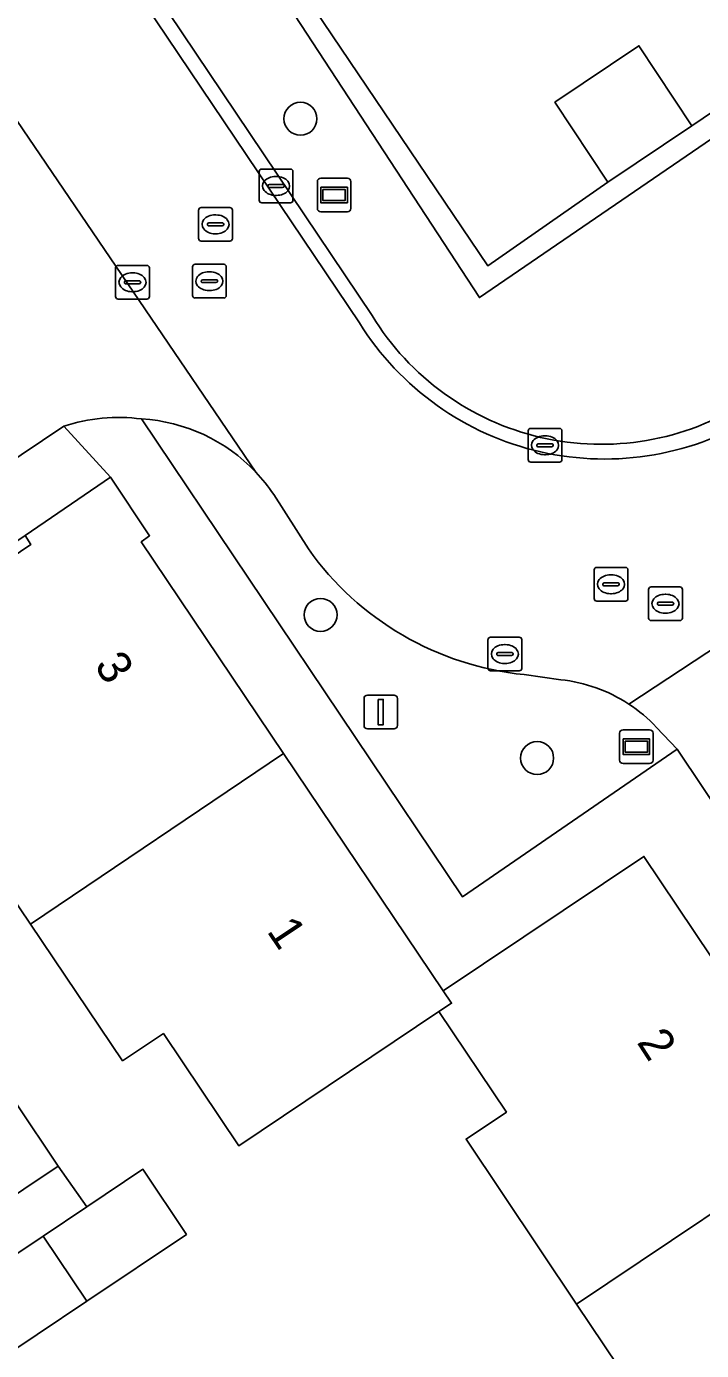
# Model space of a CAD drawing. Extents: x 158793 to 159888, y 384317 to 385256.
# Drawn here: x 158980.05 to 159000.07, y 384469.76 to 384509.06 of the extents above; entities that cross this region are included whole.
import ezdxf

# ---------------------------------------------------------------- set-up
doc = ezdxf.new("R2010")
doc.units = 0
for name, color, linetype in [('IMGEO_Boom', 7, 'Continuous'), ('IMGEO_Erf', 7, 'Continuous'), ('IMGEO_Groenvoorziening', 7, 'Continuous'), ('IMGEO_Haag', 7, 'Continuous'), ('IMGEO_Kolk', 7, 'Continuous'), ('IMGEO_Lichtmast', 7, 'Continuous'), ('IMGEO_Pand', 7, 'Continuous'), ('IMGEO_Pand_nummerreeks', 7, 'Continuous'), ('IMGEO_Rijbaan_lokaal_open', 7, 'Continuous'), ('IMGEO_Rioolput', 7, 'Continuous'), ('IMGEO_Straatnaambord', 7, 'Continuous'), ('IMGEO_Voetpad_open', 7, 'Continuous')]:
    doc.layers.add(name, color=color, linetype=linetype)

msp = doc.modelspace()

# ---------------------------------------------------------------- linework, layer by layer
at = {"layer": 'IMGEO_Boom'}
for centre in [(158988.175, 384506.321), (158988.771, 384491.597), (158995.196, 384487.347)]:
    msp.add_circle(centre, 0.489, dxfattribs=at)
at = {"layer": 'IMGEO_Erf'}
for points in [[(158980.903, 384520.981), (158993.732, 384501.959), (158997.296, 384504.436), (158995.722, 384506.812), (158998.213, 384508.485), (158999.786, 384506.109), (159007.798, 384511.537)], [(158999.645, 384466.25), (158996.366, 384471.143), (158993.087, 384476.037), (158994.286, 384476.84), (158992.284, 384479.821), (158986.346, 384475.839), (158984.111, 384479.17), (158982.897, 384478.364), (158980.164, 384482.421), (158977.43, 384486.478)], [(158957.61, 384459.566), (158977.952, 384473.207), (158976.696, 384475.08), (158979.727, 384477.112), (158980.983, 384475.239), (158981.839, 384474.031), (158983.5, 384475.142), (158984.793, 384473.209), (158981.834, 384471.228), (158978.877, 384469.247), (158977.582, 384471.183), (158974.54, 384469.111)]]:
    msp.add_lwpolyline(points, dxfattribs=at)
msp.add_lwpolyline([(158980.179, 384493.688), (158980.004, 384493.955), (158975.957, 384491.229), (158976.153, 384490.965)], close=True, dxfattribs=at)
at = {"layer": 'IMGEO_Groenvoorziening'}
for points in [[(159027.265, 384520.243), (159026.738, 384521.075), (159021.699, 384517.788), (159020.48, 384519.493), (158993.483, 384501.012), (158980.583, 384520.752), (158980.903, 384520.981), (158980.835, 384521.082), (158977.808, 384519.083), (158990.302, 384500.478)], [(158983.462, 384497.412), (158992.984, 384483.227), (158999.348, 384487.608), (158998.74, 384488.257)], [(158988.409, 384493.552), (158987.381, 384495.169)], [(158995.897, 384489.672), (158994.811, 384489.823)]]:
    msp.add_lwpolyline(points, dxfattribs=at)
msp.add_lwpolyline([(159020.48, 384519.493), (159020.144, 384519.964), (159011.948, 384514.332), (159007.798, 384511.537), (158999.786, 384506.109), (158997.296, 384504.436), (158993.732, 384501.959), (158980.903, 384520.981), (158980.583, 384520.752), (158993.483, 384501.012)], close=True, dxfattribs=at)
for centre, radius, start, end in [((158997.097, 384504.614), 7.955, 211.3273, 302.5414), ((158983.156, 384492.332), 5.09, 43.5148, 86.5533), ((158983.189, 384492.36), 5.046, 33.8243, 43.5372), ((158995.719, 384498.741), 8.964, 215.3714, 264.1892), ((158995.405, 384485.119), 4.58, 56.7793, 83.8303), ((158995.443, 384485.166), 4.52, 43.1535, 56.8543)]:
    msp.add_arc(centre, radius, start, end, dxfattribs=at)
at = {"layer": 'IMGEO_Haag'}
msp.add_lwpolyline([(159020.48, 384519.493), (159020.144, 384519.964), (159011.948, 384514.332), (159007.798, 384511.537), (158999.786, 384506.109), (158997.296, 384504.436), (158993.732, 384501.959), (158980.903, 384520.981), (158980.583, 384520.752), (158993.483, 384501.012)], close=True, dxfattribs=at)
at = {"layer": 'IMGEO_Kolk'}
for p, q in [((158986.95, 384503.9), (158986.95, 384504.752)), ((158987.025, 384504.826), (158987.877, 384504.826)), ((158987.951, 384504.752), (158987.951, 384503.9)), ((158987.209, 384504.32), (158987.209, 384504.332)), ((158987.647, 384504.283), (158987.249, 384504.283)), ((158987.252, 384504.369), (158987.65, 384504.369)), ((158987.438, 384504.606), (158987.463, 384504.606)), ((158987.693, 384504.332), (158987.693, 384504.32)), ((158987.461, 384504.046), (158987.436, 384504.046)), ((158987.877, 384503.826), (158987.025, 384503.826)), ((158994.929, 384496.204), (158994.929, 384497.056)), ((158995.004, 384497.13), (158995.856, 384497.13)), ((158995.417, 384496.91), (158995.442, 384496.91)), ((158995.93, 384497.056), (158995.93, 384496.204)), ((158995.188, 384496.624), (158995.188, 384496.636)), ((158995.626, 384496.587), (158995.228, 384496.587)), ((158995.231, 384496.673), (158995.629, 384496.673)), ((158995.672, 384496.636), (158995.672, 384496.624)), ((158995.856, 384496.13), (158995.004, 384496.13)), ((158995.44, 384496.35), (158995.415, 384496.35))]:
    msp.add_line(p, q, dxfattribs=at)
for points in [[(158986.95, 384503.9), (158986.95, 384504.752)], [(158987.025, 384504.826), (158987.877, 384504.826)], [(158987.951, 384504.752), (158987.951, 384503.9)], [(158987.877, 384503.826), (158987.025, 384503.826)], [(158994.929, 384496.204), (158994.929, 384497.056)], [(158995.004, 384497.13), (158995.856, 384497.13)], [(158995.93, 384497.056), (158995.93, 384496.204)], [(158995.856, 384496.13), (158995.004, 384496.13)]]:
    msp.add_lwpolyline(points, dxfattribs=at)
for centre, radius, start, end in [((158987.027, 384504.75), 0.0765, 91.552, 178.448), ((158987.027, 384504.75), 0.0765, 91.552, 178.448), ((158987.875, 384504.75), 0.0765, 1.552, 88.448), ((158987.875, 384504.75), 0.0765, 1.552, 88.448), ((158987.249, 384504.329), 0.0403, 85.8775, 175.7526), ((158987.246, 384504.319), 0.0366, 178.938, 274.7102), ((158987.65, 384504.326), 0.043, 264.8664, 352.4533), ((158987.654, 384504.331), 0.0386, 1.7309, 96.639), ((158987.027, 384503.902), 0.0765, 181.552, 268.448), ((158987.027, 384503.902), 0.0765, 181.552, 268.448), ((158987.875, 384503.902), 0.0765, 271.552, 358.448), ((158987.875, 384503.902), 0.0765, 271.552, 358.448), ((158995.006, 384497.054), 0.0765, 91.552, 178.448), ((158995.006, 384497.054), 0.0765, 91.552, 178.448), ((158995.854, 384497.054), 0.0765, 1.552, 88.448), ((158995.854, 384497.054), 0.0765, 1.552, 88.448), ((158995.228, 384496.633), 0.0403, 85.8775, 175.7526), ((158995.225, 384496.623), 0.0366, 178.938, 274.7102), ((158995.629, 384496.63), 0.043, 264.8664, 352.4533), ((158995.633, 384496.635), 0.0386, 1.7309, 96.639), ((158995.006, 384496.206), 0.0765, 181.552, 268.448), ((158995.006, 384496.206), 0.0765, 181.552, 268.448), ((158995.854, 384496.206), 0.0765, 271.552, 358.448), ((158995.854, 384496.206), 0.0765, 271.552, 358.448)]:
    msp.add_arc(centre, radius, start, end, dxfattribs=at)
for centre, major_axis, ratio, start_param, end_param in [((158987.437, 384504.326), (-0.387, 0.002), 0.722429, 4.712389, 7.853982), ((158987.462, 384504.326), (-0.39, 0.002), 0.717154, 1.570796, 4.712389), ((158995.416, 384496.63), (-0.387, 0.002), 0.722429, 4.712389, 7.853982), ((158995.441, 384496.63), (-0.39, 0.002), 0.717154, 1.570796, 4.712389)]:
    msp.add_ellipse(centre, major_axis=major_axis, ratio=ratio, start_param=start_param, end_param=end_param, dxfattribs=at)
at = {"layer": 'IMGEO_Lichtmast'}
for p, q in [((158990.06, 384488.313), (158990.06, 384489.113)), ((158990.06, 384489.113), (158990.06, 384488.313)), ((158990.16, 384489.213), (158990.95, 384489.213)), ((158990.95, 384489.213), (158990.16, 384489.213)), ((158991.05, 384489.113), (158991.05, 384488.313)), ((158991.05, 384488.313), (158991.05, 384489.113)), ((158990.95, 384488.213), (158990.16, 384488.213)), ((158990.16, 384488.213), (158990.95, 384488.213))]:
    msp.add_line(p, q, dxfattribs=at)
msp.add_lwpolyline([(158990.48, 384489.088), (158990.63, 384489.088), (158990.63, 384488.338), (158990.48, 384488.338), (158990.48, 384489.088)], dxfattribs=at)
for centre, start, end in [((158990.16, 384489.113), 90, 180), ((158990.16, 384489.113), 90, 180), ((158990.95, 384489.113), 0, 90), ((158990.95, 384489.113), 360, 90), ((158990.16, 384488.313), 180, 270), ((158990.16, 384488.313), 180, 270), ((158990.95, 384488.313), 270, 0), ((158990.95, 384488.313), 270, 0)]:
    msp.add_arc(centre, 0.1, start, end, dxfattribs=at)
at = {"layer": 'IMGEO_Pand'}
for points in [[(158999.786, 384506.109), (158998.213, 384508.485), (158995.722, 384506.812), (158997.296, 384504.436)], [(158987.675, 384487.481), (158983.45, 384493.762), (158983.701, 384493.943), (158982.541, 384495.683), (158980.004, 384493.955), (158980.179, 384493.688), (158976.153, 384490.965), (158978.65, 384487.3), (158977.43, 384486.478), (158980.164, 384482.421)], [(158987.675, 384487.481), (158980.164, 384482.421), (158982.897, 384478.364), (158984.111, 384479.17), (158986.346, 384475.839), (158992.284, 384479.821), (158992.657, 384480.072), (158992.412, 384480.438)], [(159003.891, 384476.185), (158998.364, 384484.427), (158992.412, 384480.438), (158992.657, 384480.072), (158992.284, 384479.821), (158994.286, 384476.84), (158993.087, 384476.037), (158996.366, 384471.143)], [(158980.983, 384475.239), (158979.727, 384477.112), (158976.696, 384475.08), (158977.952, 384473.207)], [(159003.891, 384476.185), (158996.366, 384471.143), (158999.645, 384466.25), (159000.858, 384467.062), (159002.823, 384464.117), (159003.132, 384463.653), (159009.443, 384467.906)], [(158983.5, 384475.142), (158981.839, 384474.031), (158980.541, 384473.162), (158981.834, 384471.228), (158984.793, 384473.209)], [(158980.541, 384473.162), (158977.582, 384471.183), (158978.877, 384469.247), (158981.834, 384471.228)]]:
    msp.add_lwpolyline(points, close=True, dxfattribs=at)
at = {"layer": 'IMGEO_Rijbaan_lokaal_open'}
for points in [[(158949.297, 384549.549), (158949.066, 384548.587), (158947.914, 384546.992), (158903.79, 384517.357), (158937.214, 384467.664), (158981.152, 384497.194)], [(158990.302, 384500.478), (158977.808, 384519.083), (158977.366, 384519.741), (158972.664, 384526.743), (158972.237, 384527.378), (158966.328, 384536.177), (158965.332, 384537.654)], [(158965.096, 384537.15), (158989.923, 384500.266)], [(158989.923, 384500.266), (158965.096, 384537.15)], [(158979.596, 384506.514), (158986.847, 384495.836)], [(158986.847, 384495.836), (158979.596, 384506.514)], [(158987.381, 384495.169), (158988.409, 384493.552)], [(159004.079, 384493.004), (158997.914, 384488.95)], [(158997.914, 384488.95), (159004.079, 384493.004)], [(158994.811, 384489.823), (158995.897, 384489.672)], [(158998.74, 384488.257), (158999.348, 384487.608), (159015.46, 384463.54), (159012.899, 384461.808), (159011.846, 384461.124), (159002.994, 384455.113), (159002.168, 384454.587), (158990.875, 384447.009), (158990.051, 384446.438), (158978.82, 384438.898), (158978.068, 384438.392), (158972.845, 384434.887), (158972.165, 384434.387), (158970.351, 384434.688), (158968.275, 384437.803), (158964.867, 384435.489), (158998.844, 384386.033), (159049.456, 384420.063), (159008.108, 384481.658)]]:
    msp.add_lwpolyline(points, dxfattribs=at)
for centre, radius, start, end in [((158997.097, 384504.614), 7.955, 211.3273, 302.5414), ((158997.197, 384504.786), 8.564, 211.8579, 302.5827), ((158997.197, 384504.786), 8.564, 211.8579, 302.5827), ((158982.781, 384492.275), 5.181, 82.4528, 108.3295), ((158983.156, 384492.332), 5.09, 43.5148, 86.5533), ((158983.189, 384492.36), 5.046, 33.8243, 43.5372), ((158995.719, 384498.741), 8.964, 215.3714, 264.1892), ((158995.405, 384485.119), 4.58, 56.7793, 83.8303), ((158995.443, 384485.166), 4.52, 43.1535, 56.8543)]:
    msp.add_arc(centre, radius, start, end, dxfattribs=at)
at = {"layer": 'IMGEO_Rioolput'}
for p, q in [((158985.155, 384502.761), (158985.155, 384503.613)), ((158985.23, 384503.687), (158986.082, 384503.687)), ((158985.643, 384503.467), (158985.668, 384503.467)), ((158986.156, 384503.613), (158986.156, 384502.761)), ((158985.414, 384503.181), (158985.414, 384503.193)), ((158985.852, 384503.144), (158985.454, 384503.144)), ((158985.457, 384503.23), (158985.855, 384503.23)), ((158985.898, 384503.193), (158985.898, 384503.181)), ((158986.082, 384502.687), (158985.23, 384502.687)), ((158985.666, 384502.907), (158985.641, 384502.907)), ((158982.692, 384501.041), (158982.692, 384501.893)), ((158982.767, 384501.967), (158983.619, 384501.967)), ((158983.693, 384501.893), (158983.693, 384501.041)), ((158984.973, 384501.075), (158984.973, 384501.927)), ((158985.048, 384502.001), (158985.9, 384502.001)), ((158985.974, 384501.927), (158985.974, 384501.075)), ((158982.994, 384501.51), (158983.392, 384501.51)), ((158983.18, 384501.747), (158983.205, 384501.747)), ((158985.232, 384501.495), (158985.232, 384501.507)), ((158985.275, 384501.544), (158985.673, 384501.544)), ((158985.461, 384501.781), (158985.486, 384501.781)), ((158985.716, 384501.507), (158985.716, 384501.495)), ((158982.951, 384501.461), (158982.951, 384501.473)), ((158983.389, 384501.424), (158982.991, 384501.424)), ((158983.203, 384501.187), (158983.178, 384501.187)), ((158983.435, 384501.473), (158983.435, 384501.461)), ((158985.67, 384501.458), (158985.272, 384501.458)), ((158985.484, 384501.221), (158985.459, 384501.221)), ((158983.619, 384500.967), (158982.767, 384500.967)), ((158985.9, 384501.001), (158985.048, 384501.001)), ((158996.887, 384492.079), (158996.887, 384492.931)), ((158996.962, 384493.005), (158997.814, 384493.005)), ((158997.888, 384492.931), (158997.888, 384492.079)), ((158997.146, 384492.499), (158997.146, 384492.511)), ((158997.584, 384492.462), (158997.186, 384492.462)), ((158997.189, 384492.548), (158997.587, 384492.548)), ((158997.375, 384492.785), (158997.4, 384492.785)), ((158997.63, 384492.511), (158997.63, 384492.499)), ((158997.398, 384492.225), (158997.373, 384492.225)), ((158998.503, 384491.502), (158998.503, 384492.354)), ((158998.578, 384492.428), (158999.43, 384492.428)), ((158998.991, 384492.208), (158999.016, 384492.208)), ((158999.504, 384492.354), (158999.504, 384491.502)), ((158997.814, 384492.005), (158996.962, 384492.005)), ((158998.762, 384491.922), (158998.762, 384491.934)), ((158999.2, 384491.885), (158998.802, 384491.885)), ((158998.805, 384491.971), (158999.203, 384491.971)), ((158999.246, 384491.934), (158999.246, 384491.922)), ((158999.43, 384491.428), (158998.578, 384491.428)), ((158999.014, 384491.648), (158998.989, 384491.648)), ((158993.813, 384490.935), (158994.665, 384490.935)), ((158993.738, 384490.009), (158993.738, 384490.861)), ((158994.226, 384490.715), (158994.251, 384490.715)), ((158994.739, 384490.861), (158994.739, 384490.009)), ((158993.997, 384490.429), (158993.997, 384490.441)), ((158994.435, 384490.392), (158994.037, 384490.392)), ((158994.04, 384490.478), (158994.438, 384490.478)), ((158994.249, 384490.155), (158994.224, 384490.155)), ((158994.481, 384490.441), (158994.481, 384490.429)), ((158994.665, 384489.935), (158993.813, 384489.935))]:
    msp.add_line(p, q, dxfattribs=at)
for points in [[(158985.155, 384502.761), (158985.155, 384503.613)], [(158985.23, 384503.687), (158986.082, 384503.687)], [(158986.156, 384503.613), (158986.156, 384502.761)], [(158986.082, 384502.687), (158985.23, 384502.687)], [(158982.692, 384501.041), (158982.692, 384501.893)], [(158982.767, 384501.967), (158983.619, 384501.967)], [(158983.693, 384501.893), (158983.693, 384501.041)], [(158984.973, 384501.075), (158984.973, 384501.927)], [(158985.048, 384502.001), (158985.9, 384502.001)], [(158985.974, 384501.927), (158985.974, 384501.075)], [(158983.619, 384500.967), (158982.767, 384500.967)], [(158985.9, 384501.001), (158985.048, 384501.001)], [(158996.887, 384492.079), (158996.887, 384492.931)], [(158996.962, 384493.005), (158997.814, 384493.005)], [(158997.888, 384492.931), (158997.888, 384492.079)], [(158998.503, 384491.502), (158998.503, 384492.354)], [(158998.578, 384492.428), (158999.43, 384492.428)], [(158999.504, 384492.354), (158999.504, 384491.502)], [(158997.814, 384492.005), (158996.962, 384492.005)], [(158999.43, 384491.428), (158998.578, 384491.428)], [(158993.813, 384490.935), (158994.665, 384490.935)], [(158993.738, 384490.009), (158993.738, 384490.861)], [(158994.739, 384490.861), (158994.739, 384490.009)], [(158994.665, 384489.935), (158993.813, 384489.935)]]:
    msp.add_lwpolyline(points, dxfattribs=at)
for centre, radius, start, end in [((158985.232, 384503.611), 0.0765, 91.552, 178.448), ((158985.232, 384503.611), 0.0765, 91.552, 178.448), ((158986.08, 384503.611), 0.0765, 1.552, 88.448), ((158986.08, 384503.611), 0.0765, 1.552, 88.448), ((158985.454, 384503.19), 0.0403, 85.8775, 175.7526), ((158985.451, 384503.18), 0.0366, 178.938, 274.7102), ((158985.855, 384503.187), 0.043, 264.8664, 352.4533), ((158985.859, 384503.192), 0.0386, 1.7309, 96.639), ((158985.232, 384502.763), 0.0765, 181.552, 268.448), ((158985.232, 384502.763), 0.0765, 181.552, 268.448), ((158986.08, 384502.763), 0.0765, 271.552, 358.448), ((158986.08, 384502.763), 0.0765, 271.552, 358.448), ((158982.769, 384501.891), 0.0765, 91.552, 178.448), ((158982.769, 384501.891), 0.0765, 91.552, 178.448), ((158983.617, 384501.891), 0.0765, 1.552, 88.448), ((158983.617, 384501.891), 0.0765, 1.552, 88.448), ((158985.05, 384501.925), 0.0765, 91.552, 178.448), ((158985.05, 384501.925), 0.0765, 91.552, 178.448), ((158985.898, 384501.925), 0.0765, 1.552, 88.448), ((158985.898, 384501.925), 0.0765, 1.552, 88.448), ((158982.991, 384501.47), 0.0403, 85.8775, 175.7526), ((158983.396, 384501.472), 0.0386, 1.7309, 96.639), ((158985.272, 384501.504), 0.0403, 85.8775, 175.7526), ((158985.269, 384501.494), 0.0366, 178.938, 274.7102), ((158985.673, 384501.501), 0.043, 264.8664, 352.4533), ((158985.677, 384501.506), 0.0386, 1.7309, 96.639), ((158982.988, 384501.46), 0.0366, 178.938, 274.7102), ((158983.392, 384501.467), 0.043, 264.8664, 352.4533), ((158982.769, 384501.043), 0.0765, 181.552, 268.448), ((158982.769, 384501.043), 0.0765, 181.552, 268.448), ((158983.617, 384501.043), 0.0765, 271.552, 358.448), ((158983.617, 384501.043), 0.0765, 271.552, 358.448), ((158985.05, 384501.077), 0.0765, 181.552, 268.448), ((158985.05, 384501.077), 0.0765, 181.552, 268.448), ((158985.898, 384501.077), 0.0765, 271.552, 358.448), ((158985.898, 384501.077), 0.0765, 271.552, 358.448), ((158996.964, 384492.929), 0.0765, 91.552, 178.448), ((158996.964, 384492.929), 0.0765, 91.552, 178.448), ((158997.812, 384492.929), 0.0765, 1.552, 88.448), ((158997.812, 384492.929), 0.0765, 1.552, 88.448), ((158997.186, 384492.508), 0.0403, 85.8775, 175.7526), ((158997.183, 384492.498), 0.0366, 178.938, 274.7102), ((158997.587, 384492.505), 0.043, 264.8664, 352.4533), ((158997.591, 384492.51), 0.0386, 1.7309, 96.639), ((158996.964, 384492.081), 0.0765, 181.552, 268.448), ((158996.964, 384492.081), 0.0765, 181.552, 268.448), ((158997.812, 384492.081), 0.0765, 271.552, 358.448), ((158997.812, 384492.081), 0.0765, 271.552, 358.448), ((158998.58, 384492.352), 0.0765, 91.552, 178.448), ((158998.58, 384492.352), 0.0765, 91.552, 178.448), ((158999.428, 384492.352), 0.0765, 1.552, 88.448), ((158999.428, 384492.352), 0.0765, 1.552, 88.448), ((158998.802, 384491.931), 0.0403, 85.8775, 175.7526), ((158998.799, 384491.921), 0.0366, 178.938, 274.7102), ((158999.203, 384491.928), 0.043, 264.8664, 352.4533), ((158999.207, 384491.933), 0.0386, 1.7309, 96.639), ((158998.58, 384491.504), 0.0765, 181.552, 268.448), ((158998.58, 384491.504), 0.0765, 181.552, 268.448), ((158999.428, 384491.504), 0.0765, 271.552, 358.448), ((158999.428, 384491.504), 0.0765, 271.552, 358.448), ((158993.815, 384490.859), 0.0765, 91.552, 178.448), ((158993.815, 384490.859), 0.0765, 91.552, 178.448), ((158994.663, 384490.859), 0.0765, 1.552, 88.448), ((158994.663, 384490.859), 0.0765, 1.552, 88.448), ((158994.037, 384490.438), 0.0403, 85.8775, 175.7526), ((158994.034, 384490.428), 0.0366, 178.938, 274.7102), ((158994.438, 384490.435), 0.043, 264.8664, 352.4533), ((158994.442, 384490.44), 0.0386, 1.7309, 96.639), ((158993.815, 384490.011), 0.0765, 181.552, 268.448), ((158993.815, 384490.011), 0.0765, 181.552, 268.448), ((158994.663, 384490.011), 0.0765, 271.552, 358.448), ((158994.663, 384490.011), 0.0765, 271.552, 358.448)]:
    msp.add_arc(centre, radius, start, end, dxfattribs=at)
for centre, major_axis, ratio, start_param, end_param in [((158985.642, 384503.187), (-0.387, 0.002), 0.722429, 4.712389, 7.853982), ((158985.667, 384503.187), (-0.39, 0.002), 0.717154, 1.570796, 4.712389), ((158983.179, 384501.467), (-0.387, 0.002), 0.722429, 4.712389, 7.853982), ((158983.204, 384501.467), (-0.39, 0.002), 0.717154, 1.570796, 4.712389), ((158985.46, 384501.501), (-0.387, 0.002), 0.722429, 4.712389, 7.853982), ((158985.485, 384501.501), (-0.39, 0.002), 0.717154, 1.570796, 4.712389), ((158997.374, 384492.505), (-0.387, 0.002), 0.722429, 4.712389, 7.853982), ((158997.399, 384492.505), (-0.39, 0.002), 0.717154, 1.570796, 4.712389), ((158998.99, 384491.928), (-0.387, 0.002), 0.722429, 4.712389, 7.853982), ((158999.015, 384491.928), (-0.39, 0.002), 0.717154, 1.570796, 4.712389), ((158994.225, 384490.435), (-0.387, 0.002), 0.722429, 4.712389, 7.853982), ((158994.25, 384490.435), (-0.39, 0.002), 0.717154, 1.570796, 4.712389)]:
    msp.add_ellipse(centre, major_axis=major_axis, ratio=ratio, start_param=start_param, end_param=end_param, dxfattribs=at)
at = {"layer": 'IMGEO_Straatnaambord'}
for p, q in [((158988.677, 384503.658), (158988.677, 384504.458)), ((158988.677, 384504.458), (158988.677, 384503.658)), ((158988.777, 384504.558), (158989.567, 384504.558)), ((158989.567, 384504.558), (158988.777, 384504.558)), ((158989.667, 384504.458), (158989.667, 384503.658)), ((158989.667, 384503.658), (158989.667, 384504.458)), ((158989.567, 384503.558), (158988.777, 384503.558)), ((158988.777, 384503.558), (158989.567, 384503.558)), ((158997.743, 384488.185), (158998.533, 384488.185)), ((158998.533, 384488.185), (158997.743, 384488.185)), ((158997.643, 384487.285), (158997.643, 384488.085)), ((158997.643, 384488.085), (158997.643, 384487.285)), ((158998.633, 384488.085), (158998.633, 384487.285)), ((158998.633, 384487.285), (158998.633, 384488.085)), ((158998.533, 384487.185), (158997.743, 384487.185)), ((158997.743, 384487.185), (158998.533, 384487.185))]:
    msp.add_line(p, q, dxfattribs=at)
for points in [[(158988.778, 384504.29), (158989.566, 384504.29), (158989.566, 384503.826), (158988.778, 384503.826), (158988.778, 384504.29)], [(158988.843, 384504.225), (158988.843, 384503.891), (158989.501, 384503.891), (158989.501, 384504.225), (158988.843, 384504.225)], [(158997.744, 384487.917), (158998.532, 384487.917), (158998.532, 384487.453), (158997.744, 384487.453), (158997.744, 384487.917)], [(158997.809, 384487.852), (158997.809, 384487.518), (158998.467, 384487.518), (158998.467, 384487.852), (158997.809, 384487.852)]]:
    msp.add_lwpolyline(points, dxfattribs=at)
for centre, start, end in [((158988.777, 384504.458), 90, 180), ((158988.777, 384504.458), 90, 180), ((158989.567, 384504.458), 0, 90), ((158989.567, 384504.458), 360, 90), ((158988.777, 384503.658), 180, 270), ((158988.777, 384503.658), 180, 270), ((158989.567, 384503.658), 270, 0), ((158989.567, 384503.658), 270, 0), ((158997.743, 384488.085), 90, 180), ((158997.743, 384488.085), 90, 180), ((158998.533, 384488.085), 0, 90), ((158998.533, 384488.085), 360, 90), ((158997.743, 384487.285), 180, 270), ((158997.743, 384487.285), 180, 270), ((158998.533, 384487.285), 270, 0), ((158998.533, 384487.285), 270, 0)]:
    msp.add_arc(centre, 0.1, start, end, dxfattribs=at)
at = {"layer": 'IMGEO_Voetpad_open'}
for points in [[(158943.127, 384469.112), (158954.683, 384476.897), (158964.02, 384483.187), (158971.406, 384488.163), (158975.957, 384491.229), (158980.004, 384493.955), (158982.541, 384495.683), (158981.152, 384497.194), (158937.214, 384467.664), (158903.79, 384517.357)], [(158981.152, 384497.194), (158982.541, 384495.683), (158983.701, 384493.943), (158983.45, 384493.762), (158987.675, 384487.481), (158992.412, 384480.438), (158998.364, 384484.427), (159003.891, 384476.185), (159009.443, 384467.906), (159011.053, 384466.564), (159013.217, 384463.362), (159012.899, 384461.808), (159015.46, 384463.54), (158999.348, 384487.608)], [(158999.348, 384487.608), (158992.984, 384483.227), (158983.462, 384497.412)], [(158974.54, 384469.111), (158977.582, 384471.183), (158980.541, 384473.162), (158981.839, 384474.031), (158980.983, 384475.239), (158977.952, 384473.207), (158957.61, 384459.566)]]:
    msp.add_lwpolyline(points, dxfattribs=at)
msp.add_arc((158982.781, 384492.275), 5.181, 82.4528, 108.3295, dxfattribs=at)

# ---------------------------------------------------------------- texts
at = {"layer": 'IMGEO_Pand_nummerreeks'}
for s, rotation, p in [('3', 302.1875, (158982.042, 384490.101)), ('1', 303.873, (158987.158, 384482.212)), ('2', 302.8679, (158998.136, 384478.913))]:
    msp.add_text(s, height=1, rotation=rotation, dxfattribs=at).set_placement(p)

doc.saveas('drawing.dxf')
